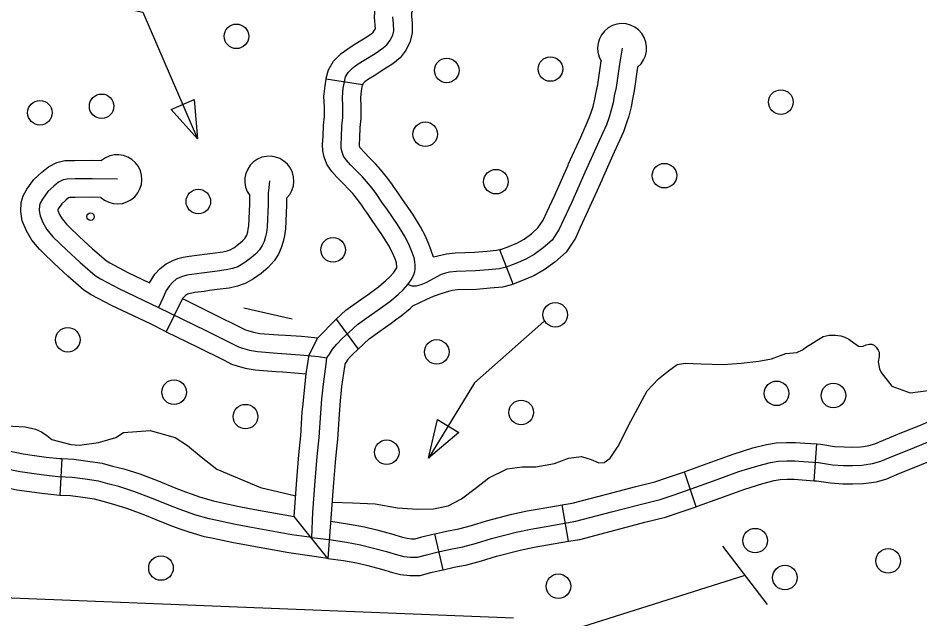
# Model space of a CAD drawing. Extents: x 653372 to 905732, y 627442 to 787275.
# Drawn here: x 665356 to 669027, y 769926 to 772375 of the extents above; entities that cross this region are included whole.
import ezdxf

# ---------------------------------------------------------------- set-up
doc = ezdxf.new("R2010")
doc.units = 0
for name, color, linetype in [('31', 7, 'Continuous'), ('32', 7, 'Continuous'), ('35', 7, 'Continuous'), ('5', 7, 'Continuous'), ('56', 7, 'Continuous')]:
    doc.layers.add(name, color=color, linetype=linetype)

msp = doc.modelspace()

# ---------------------------------------------------------------- linework, layer by layer
at = {"layer": '31'}
for p, q in [((666758.3, 772101.7), (666610.3, 772126)), ((667372.1, 771290.1), (667317.8, 771430)), ((666025.4, 771231.2), (665959.4, 771096.5)), ((666650.3, 771147.1), (666740, 771025.9)), ((665534.8, 770579.6), (665526.3, 770429.9)), ((665526.3, 770429.9), (665526.3, 770429.9)), ((666617.3, 770172.7), (666479.8, 770344))]:
    msp.add_line(p, q, dxfattribs=at)
for points in [[(666610.3, 772125.9), (666610.8, 772129.3), (666619.1, 772163.8), (666640, 772199.2), (666671.3, 772230.1), (666699, 772249.6), (666724.8, 772266.3), (666768.7, 772293.4), (666792.4, 772309.2), (666802.1, 772317.1), (666807.6, 772324.5), (666810.4, 772330.1), (666809.9, 772345.6), (666807, 772378.2), (666809.6, 772420.7), (666823.4, 772466.3), (666849.4, 772523), (666869.2, 772563.2), (666870, 772565.2)], [(667009.2, 772509.3), (667006.3, 772502.1), (666984.9, 772458.6), (666964, 772413), (666958.2, 772394.1), (666957.4, 772380.4), (666959.7, 772354.8), (666961, 772314.7), (666952.7, 772278.6), (666935.3, 772244.9), (666911.4, 772212.7), (666881.5, 772188.3), (666849.7, 772167.1), (666805, 772139.6), (666783.1, 772125.4), (666767.8, 772114.5), (666759.6, 772106.5), (666758, 772099.6)], [(666613.3, 770990.7), (666623.7, 771005.4), (666636.5, 771026), (666653.3, 771045.7), (666677.2, 771070.1), (666700.9, 771091.8), (666737.5, 771125.4), (666785.1, 771159.6), (666830.9, 771192), (666869.1, 771220.3), (666902.9, 771248.3), (666923.7, 771267.5), (666942.4, 771288.9), (666956.1, 771307.4), (666967.2, 771327.7), (666971.6, 771342), (666972.4, 771353.4), (666972.8, 771366.5), (666971.5, 771382.4), (666968.5, 771397.4), (666960.8, 771419.6), (666947.3, 771453), (666929, 771486.5), (666900.5, 771534), (666859.5, 771593), (666837.5, 771624.4), (666816.1, 771655.4), (666797.1, 771681.4), (666775, 771708.5), (666757.6, 771727.5), (666733.3, 771752.4), (666709.4, 771776.8), (666692, 771796.7), (666680.6, 771812), (666674.9, 771828), (666671.8, 771842.8), (666671, 771859), (666672.4, 771889.8), (666674.1, 771933.3), (666677.8, 771969.6), (666677.9, 772014), (666676.4, 772052.3), (666680.1, 772088.2), (666684.4, 772114.5), (666689.4, 772135.4), (666699.6, 772152.7), (666719.5, 772172.3), (666741.1, 772187.5), (666764.9, 772202.9), (666809.2, 772230.3), (666837, 772248.8), (666856.8, 772264.9), (666871.4, 772284.7), (666881.7, 772304.6), (666885.7, 772322.1), (666884.8, 772350.2), (666882.2, 772379.3)], [(667814.8, 772251.6), (667804, 772187.2), (667790.1, 772091.1), (667783.2, 772058.2), (667777.9, 772028.9), (667769.5, 771994.5), (667762.2, 771970.6), (667750.9, 771939.2), (667714.6, 771858.9), (667663.4, 771744.8), (667608.9, 771622), (667576.6, 771552.3), (667559.3, 771514.5), (667529.6, 771470), (667494, 771438), (667456.4, 771411.1), (667422.7, 771391.5), (667381.7, 771374.3), (667342.9, 771359.3), (667315.5, 771352.7), (667270.4, 771348.2), (667218, 771343.9), (667140.3, 771341.8), (667111.9, 771339), (667096.3, 771335.4), (667079, 771329.2), (667045.8, 771312.6), (667015.6, 771295.8), (666996.2, 771287.2), (666976.9, 771282.3), (666960.3, 771282), (666942.4, 771288.9)], [(667596.9, 771779.9), (667646.3, 771889.8), (667681.3, 771967.4), (667691, 771994.2), (667697.2, 772014.4), (667704.5, 772044.4), (667709.6, 772072.5), (667716.2, 772104.2), (667729.9, 772198.8)], [(667877.9, 772174.1), (667864, 772078), (667856.8, 772043.8), (667851.3, 772013.3), (667841.9, 771974.6), (667833.4, 771946.9), (667820.5, 771911.1), (667783, 771828.1), (667733.7, 771718.4)], [(666763.9, 771599), (666754.9, 771611.9), (666737.7, 771635.6), (666718.3, 771659.4), (666703.1, 771675.9), (666679.6, 771700), (666654.3, 771725.9), (666633.6, 771749.5), (666613.7, 771776.2), (666602.5, 771807.7), (666597.2, 771833.2), (666595.9, 771858.8), (666597.4, 771892.9), (666599.3, 771938.6), (666602.8, 771973.5), (666602.9, 772012.6), (666601.2, 772054.7), (666605.7, 772098.1), (666610.3, 772126)], [(666887.2, 771684.4), (666877.2, 771698.8), (666856.5, 771727.2), (666831.8, 771757.6), (666812, 771779), (666787, 771804.8), (666764.5, 771827.8), (666750.3, 771843.9), (666747.5, 771847.7), (666747.3, 771848.2), (666746.4, 771852.4), (666746.1, 771859.3), (666747.3, 771886.6), (666749, 771927.9), (666752.8, 771965.8), (666752.9, 772015.5), (666751.5, 772049.9), (666754.5, 772078.3), (666758.3, 772101.7)], [(665459.2, 771416.8), (665442.7, 771432.7), (665412, 771470.1), (665389.8, 771507.7), (665373.3, 771547.9), (665366.6, 771585.9), (665369.1, 771623.5), (665377.1, 771650.3), (665392.3, 771677.5), (665420.8, 771717.2), (665452.1, 771746.6), (665479.9, 771768.7), (665513.6, 771785.6), (665546.1, 771793.4), (665587, 771794), (665657.6, 771794.8), (665695.8, 771794)], [(667317.8, 771430), (667353.6, 771443.9), (667389.2, 771458.8), (667415.7, 771474.2), (667447, 771496.5), (667472.4, 771519.5), (667493.6, 771551.2), (667508.5, 771583.7), (667540.6, 771653), (667594.9, 771775.4), (667596.9, 771779.9)], [(665760.2, 771717.4), (665657.2, 771719.8), (665588, 771719), (665555.5, 771718.5), (665539.5, 771714.7), (665520.5, 771705.2), (665501.3, 771689.9), (665477.5, 771667.5), (665455.7, 771637.1), (665446.6, 771620.8), (665443.3, 771610.1), (665442, 771590), (665445.7, 771568.9), (665457.1, 771541.2), (665473.6, 771513.3), (665498, 771483.7), (665553.3, 771430.1), (665608.7, 771379), (665669.2, 771326), (665691.8, 771311.6), (665769.2, 771271), (665927.7, 771195.6), (666120.3, 771101.1), (666229, 771047.3), (666253.9, 771034.3), (666269.6, 771029.5), (666297.5, 771021.5), (666330.5, 771015.4), (666410.3, 771009.4), (666503.9, 771003), (666579.7, 770995.7), (666613.3, 770990.7)], [(666379, 771711.6), (666376.2, 771683.3), (666374.5, 771661), (666374.1, 771614.2), (666369.8, 771521.8), (666367.2, 771501), (666363.2, 771484.2), (666357.2, 771464), (666349.7, 771447.3), (666339.2, 771430.7), (666322.3, 771412.1), (666299.8, 771393.3), (666274.4, 771375.2), (666250.1, 771361.5), (666228.5, 771354.2), (666202.5, 771348), (666156.5, 771342.4), (666103.6, 771335), (666063.7, 771330.3), (666042.9, 771326.4), (666028.8, 771323.4), (666014.2, 771317.3), (666000.1, 771310.3), (665986.3, 771298.8), (665972, 771283.8), (665958.9, 771263.8), (665946.1, 771235.8), (665927.7, 771195.6)], [(667733.7, 771718.4), (667731.8, 771714.3), (667677.2, 771591.1), (667644.7, 771520.9), (667624.9, 771477.8), (667586.8, 771420.6), (667541.1, 771379.4), (667497.1, 771348), (667456.2, 771324.2), (667409.7, 771304.8), (667372.1, 771290.1)], [(667046.6, 771400.9), (667031, 771446), (667015.2, 771485.2), (666994, 771523.8), (666963.5, 771574.8), (666921, 771635.8), (666899.1, 771667.2), (666887.2, 771684.4)], [(665692.4, 771644), (665656.8, 771644.8), (665588.9, 771644), (665565.2, 771643.7), (665561.1, 771641.6), (665550.4, 771633.1), (665534.2, 771617.9), (665519.1, 771596.8), (665517.5, 771594), (665518.2, 771589.9), (665524.5, 771574.7), (665535.2, 771556.4), (665553.2, 771534.6), (665563.6, 771524.5)], [(666115.3, 771412.4), (666146.9, 771416.8), (666189.2, 771421.9), (666207.8, 771426.3), (666219.4, 771430.3), (666234.1, 771438.5), (666253.9, 771452.7), (666270.3, 771466.3), (666279.3, 771476.3), (666283.4, 771482.8), (666286.7, 771490.2), (666290.8, 771503.7), (666293.3, 771514.4), (666295.1, 771528.2), (666299.1, 771616.3), (666299.4, 771651.1)], [(666449.3, 771640.5), (666449.1, 771612.2), (666444.6, 771515.4), (666441.1, 771487.6), (666435.7, 771464.7), (666427.6, 771437.8), (666416, 771411.9), (666399.2, 771385.1), (666374.3, 771357.8), (666345.7, 771333.9), (666314.7, 771311.8), (666280.8, 771292.7), (666249.2, 771282), (666215.7, 771274), (666166.2, 771268), (666135.9, 771263.8)], [(666803.4, 771265), (666822.8, 771279.4), (666853.5, 771304.8), (666869.8, 771319.9), (666883.9, 771336), (666892.8, 771348), (666897.4, 771356.4), (666897.5, 771357), (666897.7, 771364.6), (666897.1, 771371.9), (666896, 771377.6), (666890.5, 771393.3), (666879.4, 771420.9), (666863.9, 771449.3), (666837.5, 771493.2), (666797.9, 771550.1), (666776, 771581.6), (666763.9, 771599)], [(665563.6, 771524.5), (665604.8, 771484.6), (665658.9, 771434.8), (665714.3, 771386.2), (665729.4, 771376.6), (665802.7, 771338.1), (665890.6, 771296.3)], [(665959.4, 771096.5), (665895.1, 771128.1), (665735.7, 771203.9), (665654.2, 771246.6), (665624.1, 771265.8), (665558.6, 771323.2), (665501.8, 771375.6), (665459.2, 771416.8)], [(665890.6, 771296.3), (665913, 771330.6), (665935, 771353.6), (665958.8, 771373.5), (665983.2, 771385.6), (666006.4, 771395.2), (666028, 771399.9), (666052.4, 771404.5), (666094, 771409.4), (666115.2, 771412.4)], [(667320.6, 771431), (667303, 771426.8), (667263.6, 771422.9), (667214, 771418.8), (667135.6, 771416.7), (667099.7, 771413.1), (667046.6, 771400.9)], [(667372.1, 771290.1), (667365.3, 771287.5), (667328, 771278.6), (667277.3, 771273.5), (667222.1, 771269), (667145, 771266.9), (667124, 771264.8), (667117.3, 771263.2), (667108.5, 771260.1), (667080.6, 771252), (667046.4, 771240.6), (667018.2, 771228), (666962.3, 771201.1)], [(666135.9, 771263.8), (666113.2, 771260.7), (666075, 771256.1), (666057.7, 771252.9), (666051.3, 771251.5), (666045.3, 771249), (666041.5, 771247.1), (666037.6, 771243.9), (666025.4, 771231.2)], [(666650.3, 771147.1), (666690.1, 771183.7), (666741.5, 771220.6), (666786.9, 771252.8), (666803.4, 771265)], [(666025.4, 771231.2), (666153.5, 771168.4), (666263, 771114.2), (666282.5, 771104), (666291, 771101.4), (666314.7, 771094.6), (666340.1, 771089.9), (666415.7, 771084.2), (666444.6, 771082.2)], [(666892.7, 771144.5), (666915.4, 771161.3), (666952.3, 771191.8), (666962.3, 771201.1)], [(666529.1, 770925.2), (666540.5, 771001.8), (666576.6, 771071.3), (666650.3, 771147.1)], [(666740, 771025.9), (666784.9, 771067.1), (666828.7, 771098.5), (666874.9, 771131.3), (666892.7, 771144.5)], [(665959.4, 771096.5), (666087.2, 771033.8), (666195, 770980.5), (666225.3, 770964.6), (666248.2, 770957.6), (666280.3, 770948.4), (666320.9, 770940.9), (666404.9, 770934.6), (666434.3, 770932.6)], [(666444.6, 771082.2), (666510, 771077.8), (666576.6, 771071.3)], [(666740, 771025.9), (666717.2, 771003.8), (666708.8, 770995.1), (666697.2, 770981.6), (666686.2, 770963.9), (666685.9, 770963.4), (666684.9, 770954.4), (666673.1, 770873.4), (666667.2, 770815.5), (666664.2, 770778.3)], [(666552.5, 770257.8), (666556.4, 770361.5), (666565.9, 770487.5), (666573.2, 770587.5), (666581.7, 770665.5), (666588, 770765.5), (666592.6, 770822.3), (666598.7, 770882.6), (666610.5, 770963.7), (666613.3, 770990.7)], [(666434.3, 770932.6), (666497.7, 770928.2), (666529.1, 770925.2)], [(666479.8, 770344), (666491.1, 770493), (666498.5, 770594.3), (666507, 770671.9), (666513.1, 770770.8), (666514.7, 770790.4), (666529.1, 770925.2)], [(666664.2, 770778.3), (666662.8, 770760.1), (666656.5, 770659.2), (666647.9, 770580.7), (666640.7, 770481.9), (666617.3, 770172.7)], [(664999.3, 770644.3), (665008.1, 770645.3), (665061.3, 770647.1), (665108.4, 770645.7), (665166.8, 770638.9), (665223.2, 770628.6), (665304.8, 770614.6), (665377.4, 770599.1), (665422.8, 770592.7), (665470.6, 770586.1), (665525.6, 770580.1), (665534.8, 770579.6)], [(665534.8, 770579.6), (665583, 770576.9), (665639.6, 770569.6), (665698.7, 770561.1), (665740.6, 770549.1), (665786.9, 770537.7), (665851.8, 770517.1), (665926.6, 770488.8), (665997.9, 770459.3), (666037.9, 770443.7), (666061.1, 770435.5)], [(666552.5, 770257.8), (666470.2, 770269.6), (666305.9, 770298.7), (666241.3, 770311.2), (666166.2, 770327.1), (666133.9, 770334.1), (666075.4, 770351), (666011.8, 770373.4), (665969.9, 770389.7), (665899, 770419.1), (665827.2, 770446.2), (665766.5, 770465.4), (665721.2, 770476.6), (665683, 770487.6), (665629.5, 770495.3), (665576, 770502.2), (665519.4, 770505.4), (665461.4, 770511.7), (665412.4, 770518.4), (665364.3, 770525.2), (665290.6, 770541)], [(665526.3, 770429.9), (665513.3, 770430.6), (665452.2, 770437.2), (665402.1, 770444.1), (665351.2, 770451.3), (665276.4, 770467.3), (665197.1, 770480.9), (665144.6, 770490.5), (665097.5, 770496), (665061.5, 770497), (665019.3, 770495.6), (665016.8, 770495.3)], [(666011.4, 770294), (665985.7, 770303), (665941.9, 770320.2), (665871.4, 770349.4), (665802.6, 770375.3), (665746.2, 770393.2), (665701.9, 770404.2), (665667.2, 770414.1), (665619.4, 770420.9), (665569.1, 770427.4), (665526.3, 770429.9)], [(666061.1, 770435.5), (666098.2, 770422.5), (666152.2, 770406.9), (666181.9, 770400.5), (666256.2, 770384.8), (666319.6, 770372.5), (666479.8, 770344)], [(666617.3, 770172.7), (666458.3, 770195.5), (666292.3, 770225), (666226.4, 770237.7), (666150.4, 770253.8), (666115.5, 770261.4), (666052.5, 770279.6), (666011.4, 770294)]]:
    msp.add_lwpolyline(points, dxfattribs=at)
for centre, start, end in [((667814.8, 772251.6), 309.1366, 211.9259), ((665760.2, 771717.4), 227.2711, 130.0905), ((666379, 771711.6), 314.6844, 217.2571)]:
    msp.add_arc(centre, 100, start, end, dxfattribs=at)
at = {"layer": '32'}
for p, q in [((668597.1, 770489.7), (668607.1, 770639.4)), ((668117, 770383.7), (668068.6, 770525.6)), ((667596.2, 770242.8), (667571.1, 770390.7)), ((667086.2, 770127), (667052.3, 770273.1))]:
    msp.add_line(p, q, dxfattribs=at)
for points in [[(668607.1, 770639.4), (668623.4, 770638.3), (668679.4, 770629.5), (668719.2, 770627), (668752, 770626.7), (668784.9, 770627.6), (668798.1, 770629.5), (668818.9, 770632.6), (668843.4, 770639.5), (668888.5, 770658.4), (668953.8, 770685.3), (669029.4, 770716.2), (669078.9, 770736.9)], [(668068.6, 770525.6), (668071.7, 770526.7), (668160.8, 770559.3), (668266.4, 770597.6), (668347.2, 770622.9), (668403.3, 770637), (668441.6, 770643.3), (668483.5, 770645.6), (668520.8, 770645.4), (668558.5, 770642.6), (668607.1, 770639.4)], [(668615, 770563.7), (668671.2, 770554.9), (668716.5, 770552), (668752.7, 770551.7), (668791.3, 770552.8), (668808.8, 770555.3), (668834.6, 770559.1), (668868.2, 770568.6), (668917.2, 770589.1), (668982.3, 770615.9), (669058.1, 770646.9)], [(668597.1, 770489.7), (668606.7, 770489.1), (668663, 770480.3), (668713.7, 770477), (668753.5, 770476.7), (668797.8, 770478), (668819.5, 770481.1), (668850.4, 770485.6), (668893, 770497.7), (668945.9, 770519.8), (669010.7, 770546.5), (669086.7, 770577.6), (669136.8, 770598.5)], [(666552.5, 770257.8), (666632.1, 770248.1), (666693.1, 770238.7), (666750.2, 770227.9), (666797.5, 770216.6), (666855.3, 770201.3), (666900.3, 770187.8), (666926, 770181), (666953.9, 770177.9), (666982.6, 770178.6), (667018.5, 770188.1), (667061.1, 770198.1), (667115.9, 770210.9), (667166.9, 770220.7), (667222.5, 770234.9), (667283.6, 770254.2), (667383.4, 770280), (667442.8, 770292.6), (667498.2, 770302.2), (667626.9, 770324.1), (667771.7, 770362.1), (667889.1, 770392.6), (667969.8, 770412.9), (668023.3, 770430.9), (668096.7, 770456), (668186.5, 770488.8), (668290.4, 770526.5), (668367.5, 770550.7), (668418.6, 770563.5), (668449.7, 770568.7), (668485.3, 770570.6), (668517.8, 770570.4), (668553.3, 770567.8), (668615, 770563.7)], [(667571.1, 770390.7), (667611.1, 770397.5), (667752.8, 770434.7), (667870.5, 770465.3), (667948.7, 770484.9), (667999.2, 770502), (668068.6, 770525.6)], [(668117, 770383.7), (668121.6, 770385.3), (668212.2, 770418.4), (668314.5, 770455.5), (668387.9, 770478.5), (668433.8, 770490), (668457.9, 770494), (668487.1, 770495.6), (668514.9, 770495.4), (668548.1, 770493), (668597.1, 770489.7)], [(667052.3, 770273.1), (667100.3, 770284.2), (667150.5, 770293.9), (667201.9, 770307), (667262.9, 770326.3), (667366.2, 770353), (667428.5, 770366.2), (667485.5, 770376.2), (667571.1, 770390.7)], [(667596.2, 770242.8), (667642.7, 770250.7), (667790.7, 770289.5), (667907.6, 770320), (667991, 770340.9), (668047.4, 770359.9), (668117, 770383.7)], [(666628.8, 770324.5), (666705.8, 770312.6), (666765.9, 770301.3), (666815.9, 770289.4), (666875.7, 770273.5), (666920.6, 770260), (666939.8, 770254.9), (666957.2, 770253), (666972, 770253.3), (667000.2, 770260.8), (667044, 770271.2), (667052.3, 770273.1)], [(667086.2, 770127), (667131.5, 770137.5), (667183.3, 770147.5), (667243.1, 770162.7), (667304.3, 770182.1), (667400.6, 770206.9), (667457, 770218.9), (667511, 770228.3), (667596.2, 770242.8)], [(666617.3, 770172.7), (666680.4, 770164.7), (666734.6, 770154.5), (666779.2, 770143.9), (666834.9, 770129.1), (666879.9, 770115.6), (666912.2, 770107.1), (666950.6, 770102.8), (666993.2, 770103.8), (667036.7, 770115.3), (667078.2, 770125.1), (667086.2, 770127)]]:
    msp.add_lwpolyline(points, dxfattribs=at)
at = {"layer": '35'}
for points in [[(666634.7, 770402.7), (666717.1, 770399.1), (666809.8, 770394.7), (666900.6, 770379), (666982, 770373.2), (667047.2, 770374.5), (667106.3, 770387.4), (667160.9, 770415.2), (667222.6, 770462.2), (667272.7, 770501.5), (667347.1, 770538.4), (667407.7, 770546.3), (667463.1, 770546.3), (667540.1, 770560.3), (667596.8, 770581.4), (667649.1, 770588), (667689.5, 770575.4), (667720.1, 770563), (667741.3, 770564), (667766.3, 770581.2), (667798.7, 770630.8), (667850.7, 770731.9), (667916.3, 770855.5), (667963.4, 770904.6), (668003.5, 770937.7), (668038.5, 770962.7), (668071.3, 770968.2), (668136.4, 770966.3), (668226, 770963.6), (668300.1, 770968.3), (668372, 770976.9), (668423.6, 770986.5), (668481.3, 771007.6), (668525.7, 771011.6), (668548.7, 771022.2), (668565.5, 771034.9), (668633.6, 771076.9), (668657.4, 771082.7), (668681.8, 771082.4), (668705.4, 771079.6), (668721.2, 771074.5), (668737.5, 771066.2), (668758.4, 771050.8), (668777.5, 771037.2), (668786.5, 771036.6), (668796.2, 771037.8), (668808.4, 771042.9), (668820.6, 771045.6), (668828.9, 771045.5), (668832, 771046.3), (668840.6, 771042.4), (668849.3, 771033.9), (668857.1, 771022), (668860.8, 771013.1), (668861.9, 770995.1), (668857, 770973.2), (668862.7, 770945.3), (668869.5, 770930.7), (668913.5, 770874.6), (668987.9, 770847.3), (669061.5, 770857.1)], [(665284, 770714.5), (665385.5, 770708.7), (665426.5, 770699.2), (665451.8, 770688.3), (665473.4, 770674), (665493, 770656.9), (665570.6, 770636.7), (665606.3, 770633.8), (665683.1, 770644.6), (665721.5, 770656.4), (665753.9, 770665.5), (665785.6, 770685.7), (665893.7, 770694.5), (665995.7, 770665.6), (666045.1, 770633), (666101.4, 770586.4), (666165.8, 770535.9), (666342.8, 770461.5), (666486.2, 770428.3)]]:
    msp.add_lwpolyline(points, dxfattribs=at)
at = {"layer": '5'}
msp.add_lwpolyline([(667372.3, 769930.2), (664036, 770062.2)], dxfattribs=at)
at = {"layer": '56'}
for p, q in [((665979.5, 772002), (666073.2, 772042.4)), ((666073.2, 772042.4), (666087, 771881.7)), ((666087, 771881.7), (665979.5, 772002)), ((667027, 770581.8), (667063.1, 770739)), ((667063.1, 770739), (667150.2, 770685.9)), ((667150.2, 770685.9), (667027, 770581.8))]:
    msp.add_line(p, q, dxfattribs=at)
for points in [[(665574.4, 772464.1), (665863.8, 772398.4), (666087, 771881.7)], [(666274.6, 771193.3), (666472.4, 771148.4)], [(667496.8, 771138.3), (667213.8, 770888.1), (667027, 770581.8)], [(668223, 770222.8), (668405.3, 769984.9)], [(668314.1, 770103.9), (667444, 769827.4)]]:
    msp.add_lwpolyline(points, dxfattribs=at)
for centre, radius in [((666244.9, 772300), 50), ((667101, 772160.9), 50), ((667523.3, 772166.7), 50), ((665696.2, 772014.9), 50), ((668461.1, 772032), 50), ((665444.9, 771988.5), 50), ((667013.7, 771901.2), 50), ((667987.1, 771732.3), 50), ((667301.3, 771707.8), 50), ((666089.8, 771626.9), 50), ((665651.3, 771565.3), 15), ((666638.5, 771430.1), 50), ((667542.6, 771165.6), 50), ((665558.5, 771063.6), 50), ((667060.4, 771014.4), 50), ((665991.1, 770850.3), 50), ((668443.6, 770845.5), 50), ((668675.2, 770836.7), 50), ((667404, 770767.7), 50), ((666281.9, 770750.7), 50), ((666856.9, 770605.7), 50), ((668356.6, 770245.5), 50), ((668898.1, 770163), 50), ((665937.8, 770133.7), 50), ((668477.5, 770094.9), 50), ((667555.7, 770059.7), 50)]:
    msp.add_circle(centre, radius, dxfattribs=at)

doc.saveas('drawing.dxf')
